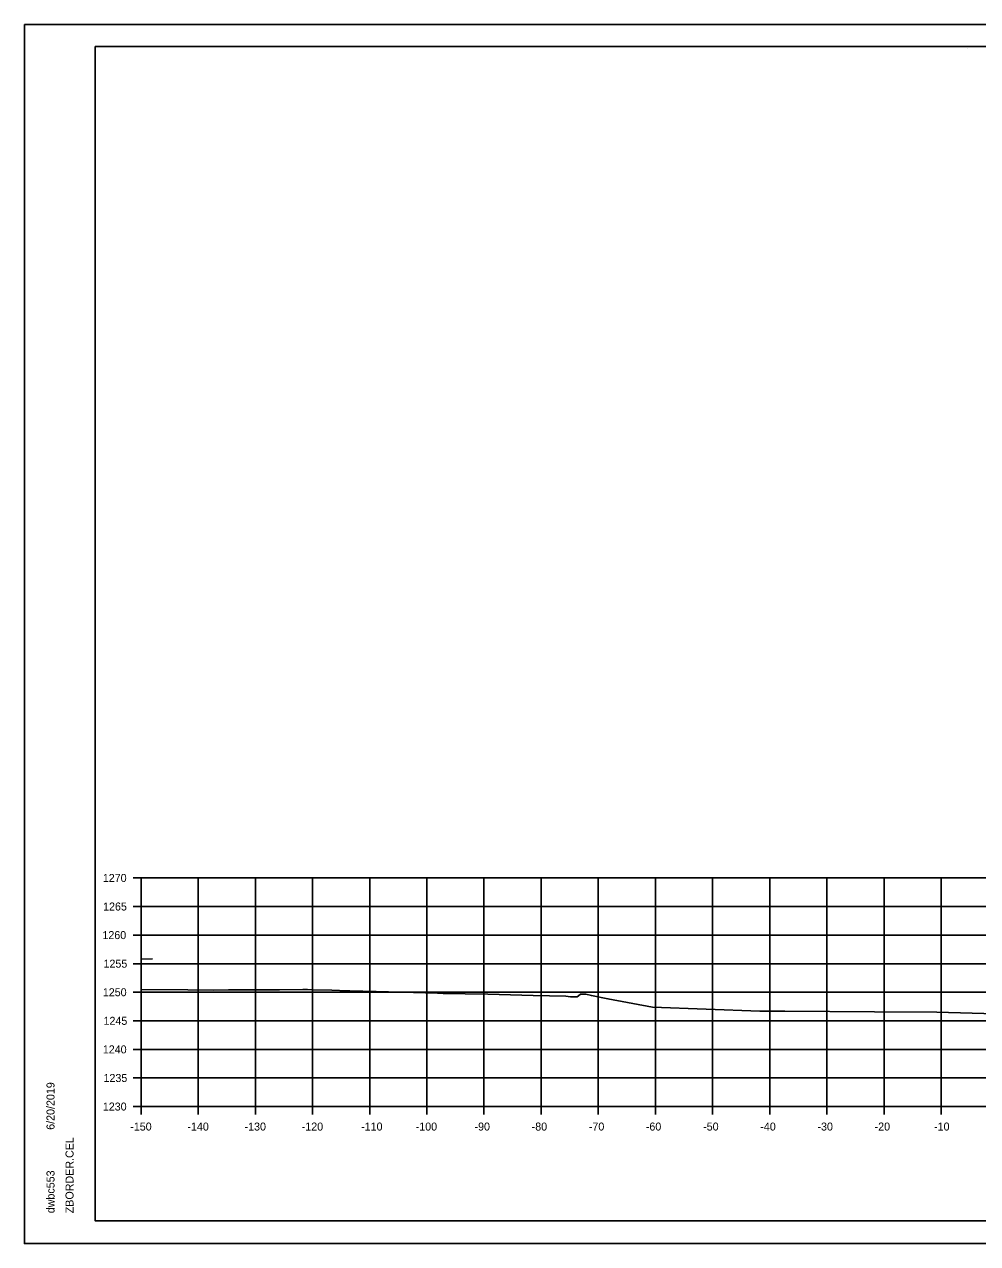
# Model space of a CAD drawing. Extents: x -70 to 701944, y -4 to 666871.
# Drawn here: x 665715.3 to 665882.1, y 658867.9 to 659081.2 of the extents above; entities that cross this region are included whole.
import ezdxf

# ---------------------------------------------------------------- set-up
doc = ezdxf.new("R2010")
doc.units = 0
for name, color, linetype in [('R_Axis', 7, 'Continuous'), ('R_Axis Annot', 7, 'Continuous'), ('R_Border', 7, 'Continuous'), ('R_Exist Surface', 7, 'Continuous'), ('R_Fin Surface', 7, 'Continuous'), ('R_Grid', 7, 'Continuous'), ('R_No Plot', 7, 'Continuous')]:
    doc.layers.add(name, color=color, linetype=linetype)

msp = doc.modelspace()

# ---------------------------------------------------------------- linework, layer by layer
at = {"layer": 'R_Axis'}
for p, q in [((665734.3, 658931.86), (665735.7, 658931.86)), ((665735.7, 658891.86), (665735.7, 658931.86)), ((665734.3, 658926.86), (665735.7, 658926.86)), ((665734.3, 658921.86), (665735.7, 658921.86)), ((665734.3, 658916.86), (665735.7, 658916.86)), ((665734.3, 658911.86), (665735.7, 658911.86)), ((665734.3, 658906.86), (665735.7, 658906.86)), ((665734.3, 658901.86), (665735.7, 658901.86)), ((665734.3, 658896.86), (665735.7, 658896.86)), ((665734.3, 658891.86), (665735.7, 658891.86)), ((665735.7, 658891.86), (666035.7, 658891.86)), ((665735.7, 658890.46), (665735.7, 658891.86)), ((665745.7, 658890.46), (665745.7, 658891.86)), ((665755.7, 658890.46), (665755.7, 658891.86)), ((665765.7, 658890.46), (665765.7, 658891.86)), ((665775.7, 658890.46), (665775.7, 658891.86)), ((665785.7, 658890.46), (665785.7, 658891.86)), ((665795.7, 658890.46), (665795.7, 658891.86)), ((665805.7, 658890.46), (665805.7, 658891.86)), ((665815.7, 658890.46), (665815.7, 658891.86)), ((665825.7, 658890.46), (665825.7, 658891.86)), ((665835.7, 658890.46), (665835.7, 658891.86)), ((665845.7, 658890.46), (665845.7, 658891.86)), ((665855.7, 658890.46), (665855.7, 658891.86)), ((665865.7, 658890.46), (665865.7, 658891.86)), ((665875.7, 658890.46), (665875.7, 658891.86))]:
    msp.add_line(p, q, dxfattribs=at)
at = {"layer": 'R_Border'}
for p, q in [((665727.7, 659077.32), (666043.88, 659077.32)), ((665727.7, 658871.86), (665727.7, 659077.32)), ((665880.22, 659077.06), (665880.22, 659077.06)), ((665880.22, 659077.06), (665880.22, 659077.06)), ((665727.7, 658871.86), (665727.7, 658871.86)), ((666043.88, 658871.86), (665727.7, 658871.86))]:
    msp.add_line(p, q, dxfattribs=at)
at = {"layer": 'R_Exist Surface'}
msp.add_lwpolyline([(665735.7, 658912.36), (665743.89, 658912.28), (665748.33, 658912.24), (665750.98, 658912.26), (665759.94, 658912.31), (665764.01, 658912.33), (665764.83, 658912.32), (665765.78, 658912.3), (665769.1, 658912.2), (665771.82, 658912.13), (665772.24, 658912.12), (665776.85, 658912.02), (665783.34, 658911.81), (665787.58, 658911.68), (665788.57, 658911.66), (665792.42, 658911.58), (665796.35, 658911.5), (665804.3, 658911.3), (665810.04, 658911.16), (665810.86, 658911.08), (665811.02, 658911.07), (665812.02, 658911.06), (665812.51, 658911.47), (665812.58, 658911.54), (665812.96, 658911.54), (665813.01, 658911.54), (665813.51, 658911.54), (665814.48, 658911.27), (665817.39, 658910.73), (665825.19, 658909.24), (665843.93, 658908.53), (665848.34, 658908.53), (665864.04, 658908.46), (665874.9, 658908.37), (665887.29, 658908.05)], dxfattribs=at)
at = {"layer": 'R_Fin Surface'}
msp.add_lwpolyline([(665735.7, 658917.66), (665737.7, 658917.7)], dxfattribs=at)
at = {"layer": 'R_Grid'}
for p, q in [((665735.7, 658931.86), (666035.7, 658931.86)), ((665735.7, 658891.86), (665735.7, 658931.86)), ((665735.7, 658931.86), (666035.7, 658931.86)), ((665735.7, 658891.86), (665735.7, 658931.86)), ((665745.7, 658891.86), (665745.7, 658931.86)), ((665745.7, 658891.86), (665745.7, 658931.86)), ((665755.7, 658891.86), (665755.7, 658931.86)), ((665755.7, 658891.86), (665755.7, 658931.86)), ((665765.7, 658891.86), (665765.7, 658931.86)), ((665765.7, 658891.86), (665765.7, 658931.86)), ((665775.7, 658891.86), (665775.7, 658931.86)), ((665775.7, 658891.86), (665775.7, 658931.86)), ((665785.7, 658891.86), (665785.7, 658931.86)), ((665785.7, 658891.86), (665785.7, 658931.86)), ((665795.7, 658891.86), (665795.7, 658931.86)), ((665795.7, 658891.86), (665795.7, 658931.86)), ((665805.7, 658891.86), (665805.7, 658931.86)), ((665805.7, 658891.86), (665805.7, 658931.86)), ((665815.7, 658891.86), (665815.7, 658931.86)), ((665815.7, 658891.86), (665815.7, 658931.86)), ((665825.7, 658891.86), (665825.7, 658931.86)), ((665825.7, 658891.86), (665825.7, 658931.86)), ((665835.7, 658891.86), (665835.7, 658931.86)), ((665835.7, 658891.86), (665835.7, 658931.86)), ((665845.7, 658891.86), (665845.7, 658931.86)), ((665845.7, 658891.86), (665845.7, 658931.86)), ((665855.7, 658891.86), (665855.7, 658931.86)), ((665855.7, 658891.86), (665855.7, 658931.86)), ((665865.7, 658891.86), (665865.7, 658931.86)), ((665865.7, 658891.86), (665865.7, 658931.86)), ((665875.7, 658891.86), (665875.7, 658931.86)), ((665875.7, 658891.86), (665875.7, 658931.86)), ((665735.7, 658926.86), (666035.7, 658926.86)), ((665735.7, 658926.86), (666035.7, 658926.86)), ((665735.7, 658921.86), (666035.7, 658921.86)), ((665735.7, 658921.86), (666035.7, 658921.86)), ((665735.7, 658916.86), (666035.7, 658916.86)), ((665735.7, 658916.86), (666035.7, 658916.86)), ((665735.7, 658911.86), (666035.7, 658911.86)), ((665735.7, 658911.86), (666035.7, 658911.86)), ((665735.7, 658906.86), (666035.7, 658906.86)), ((665735.7, 658906.86), (666035.7, 658906.86)), ((665735.7, 658901.86), (666035.7, 658901.86)), ((665735.7, 658901.86), (666035.7, 658901.86)), ((665735.7, 658896.86), (666035.7, 658896.86)), ((665735.7, 658896.86), (666035.7, 658896.86)), ((665735.7, 658891.86), (666035.7, 658891.86)), ((665735.7, 658891.86), (666035.7, 658891.86))]:
    msp.add_line(p, q, dxfattribs=at)
at = {"layer": 'R_No Plot'}
for p, q in [((665715.3, 659081.21), (666048.63, 659081.21)), ((665715.3, 658867.88), (666048.63, 658867.88))]:
    msp.add_line(p, q, dxfattribs=at)
for points in [[(665715.29, 659081.21), (666048.63, 659081.21), (666048.63, 658867.88), (665715.29, 658867.88)], [(665961.62, 659077.32), (665961.62, 659067.44), (665997.35, 659067.44), (665997.35, 659064.52), (666020.55, 659064.52), (666020.55, 659040.19), (666043.88, 659040.19), (666043.88, 658871.86), (665727.7, 658871.86), (665727.7, 659077.32)]]:
    msp.add_lwpolyline(points, close=True, dxfattribs=at)

# ---------------------------------------------------------------- texts
at = {"layer": 'R_Axis Annot'}
for s, p in [('1270', (665729.01, 658931.16)), ('1265', (665729.06, 658926.16)), ('1260', (665728.94, 658921.16)), ('1255', (665729.13, 658916.16)), ('1250', (665729.01, 658911.16)), ('1245', (665729.13, 658906.16)), ('1240', (665729.01, 658901.16)), ('1235', (665729.13, 658896.16)), ('1230', (665729.01, 658891.16)), ('-150', (665733.81, 658887.66)), ('-140', (665743.81, 658887.66)), ('-130', (665753.81, 658887.66)), ('-120', (665763.81, 658887.66)), ('-110', (665774.2, 658887.66)), ('-100', (665783.75, 658887.66)), ('-90', (665794.04, 658887.66)), ('-80', (665804.04, 658887.66)), ('-70', (665814.04, 658887.66)), ('-60', (665824.01, 658887.66)), ('-50', (665834.04, 658887.66)), ('-40', (665844.04, 658887.66)), ('-30', (665854.04, 658887.66)), ('-20', (665864.04, 658887.66)), ('-10', (665874.44, 658887.66))]:
    msp.add_text(s, height=1.4, dxfattribs=at).set_placement(p)
at = {"layer": 'R_Border'}
for s, p in [('6/20/2019', (665720.56, 658887.79)), ('ZBORDER.CEL', (665723.89, 658873.19)), ('dwbc553', (665720.56, 658873.19))]:
    msp.add_text(s, height=1.4, rotation=90, dxfattribs=at).set_placement(p)

doc.saveas('drawing.dxf')
